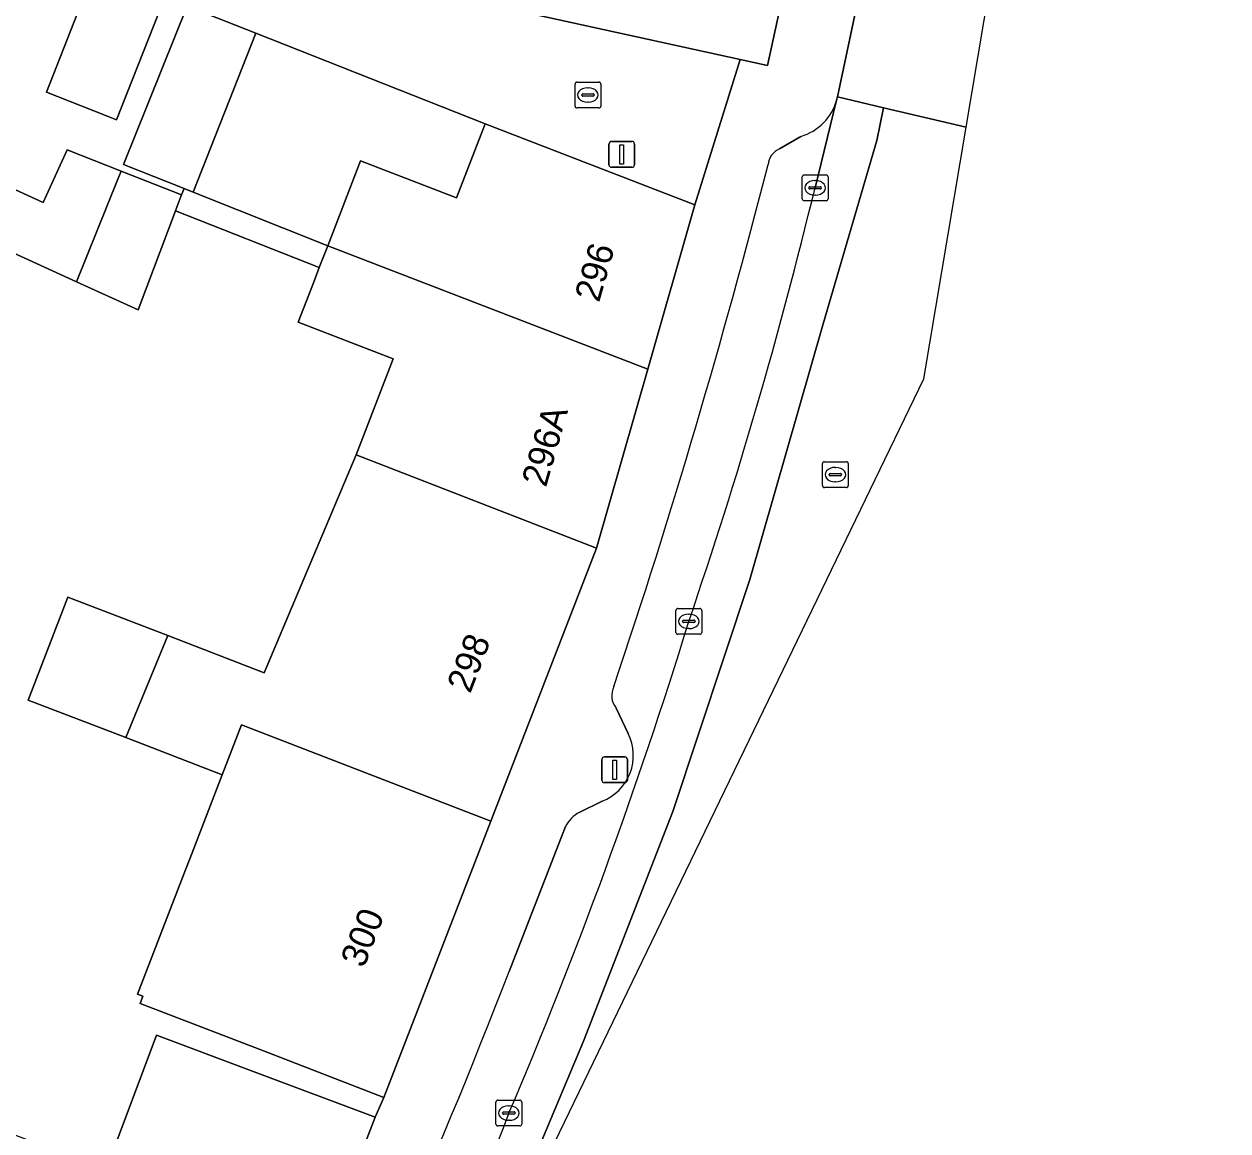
# Model space of a CAD drawing. Extents: x 159217 to 160349, y 381246 to 382172.
# Drawn here: x 160237.76 to 160284.4, y 381797.82 to 381840.71 of the extents above; entities that cross this region are included whole.
import ezdxf

# ---------------------------------------------------------------- set-up
doc = ezdxf.new("R2010")
doc.units = 0
for name, color, linetype in [('IMGEO_Erf', 7, 'Continuous'), ('IMGEO_Kolk', 7, 'Continuous'), ('IMGEO_Lichtmast', 7, 'Continuous'), ('IMGEO_Muur', 7, 'Continuous'), ('IMGEO_Pand', 7, 'Continuous'), ('IMGEO_Pand_nummerreeks', 7, 'Continuous'), ('IMGEO_Parkeervlak_open', 7, 'Continuous'), ('IMGEO_Rijbaan_lokaal_gesloten', 7, 'Continuous'), ('IMGEO_Rijbaan_lokaal_open', 7, 'Continuous'), ('IMGEO_Rioolput', 7, 'Continuous'), ('IMGEO_Voetpad_open', 7, 'Continuous')]:
    doc.layers.add(name, color=color, linetype=linetype)

msp = doc.modelspace()

# ---------------------------------------------------------------- linework, layer by layer
at = {"layer": 'IMGEO_Erf'}
for points in [[(160234.455, 381835.645), (160238.499, 381833.802), (160239.428, 381835.84), (160241.517, 381835.016), (160243.862, 381834.091), (160243.957, 381834.343), (160241.617, 381835.265), (160244.08, 381841.41), (160243.215, 381841.751), (160241.343, 381837.005), (160241.014, 381837.135), (160240.457, 381837.355), (160238.622, 381838.078), (160240.493, 381842.825), (160232.801, 381845.945)], [(160240.942, 381796.323), (160242.895, 381801.526), (160246.677, 381800.106), (160251.357, 381798.349), (160251.7, 381799.119), (160247.035, 381800.917), (160242.259, 381802.757), (160242.367, 381803.035), (160242.157, 381803.116), (160243.926, 381807.706), (160244.267, 381808.59), (160245.435, 381811.622), (160241.701, 381813.061), (160237.921, 381814.518), (160239.459, 381818.509), (160243.326, 381817.019), (160247.068, 381815.577), (160250.622, 381824.022), (160252.057, 381827.745), (160248.382, 381829.162), (160248.995, 381830.753), (160249.196, 381831.275), (160243.628, 381833.471), (160242.181, 381829.635), (160239.795, 381830.723), (160237.925, 381831.575), (160233.516, 381833.584)]]:
    msp.add_lwpolyline(points, dxfattribs=at)
msp.add_lwpolyline([(160255.623, 381836.843), (160246.745, 381840.36), (160244.317, 381834.201), (160249.523, 381832.122), (160250.793, 381835.418), (160254.52, 381833.982)], close=True, dxfattribs=at)
at = {"layer": 'IMGEO_Kolk'}
for p, q in [((160259.106, 381837.537), (160259.106, 381838.389)), ((160259.181, 381838.463), (160260.033, 381838.463)), ((160259.594, 381838.243), (160259.619, 381838.243)), ((160260.107, 381838.389), (160260.107, 381837.537)), ((160259.365, 381837.957), (160259.365, 381837.969)), ((160259.803, 381837.92), (160259.405, 381837.92)), ((160259.408, 381838.006), (160259.806, 381838.006)), ((160259.849, 381837.969), (160259.849, 381837.957)), ((160260.033, 381837.463), (160259.181, 381837.463)), ((160259.617, 381837.683), (160259.592, 381837.683)), ((160267.907, 381833.94), (160267.907, 381834.792)), ((160267.982, 381834.866), (160268.834, 381834.866)), ((160268.395, 381834.646), (160268.42, 381834.646)), ((160268.908, 381834.792), (160268.908, 381833.94)), ((160268.166, 381834.36), (160268.166, 381834.372)), ((160268.604, 381834.323), (160268.206, 381834.323)), ((160268.209, 381834.409), (160268.607, 381834.409)), ((160268.418, 381834.086), (160268.393, 381834.086)), ((160268.65, 381834.372), (160268.65, 381834.36)), ((160268.834, 381833.866), (160267.982, 381833.866)), ((160263.015, 381817.139), (160263.015, 381817.991)), ((160263.09, 381818.065), (160263.942, 381818.065)), ((160263.503, 381817.845), (160263.528, 381817.845)), ((160264.016, 381817.991), (160264.016, 381817.139)), ((160263.274, 381817.559), (160263.274, 381817.571)), ((160263.712, 381817.522), (160263.314, 381817.522)), ((160263.317, 381817.608), (160263.715, 381817.608)), ((160263.526, 381817.285), (160263.501, 381817.285)), ((160263.758, 381817.571), (160263.758, 381817.559)), ((160263.942, 381817.065), (160263.09, 381817.065)), ((160256.118, 381799.011), (160256.97, 381799.011)), ((160256.043, 381798.085), (160256.043, 381798.937)), ((160256.302, 381798.505), (160256.302, 381798.517)), ((160256.345, 381798.554), (160256.743, 381798.554)), ((160256.531, 381798.791), (160256.556, 381798.791)), ((160256.786, 381798.517), (160256.786, 381798.505)), ((160257.044, 381798.937), (160257.044, 381798.085)), ((160256.74, 381798.468), (160256.342, 381798.468)), ((160256.554, 381798.231), (160256.529, 381798.231)), ((160256.97, 381798.011), (160256.118, 381798.011))]:
    msp.add_line(p, q, dxfattribs=at)
for points in [[(160259.106, 381837.537), (160259.106, 381838.389)], [(160259.181, 381838.463), (160260.033, 381838.463)], [(160260.107, 381838.389), (160260.107, 381837.537)], [(160260.033, 381837.463), (160259.181, 381837.463)], [(160267.907, 381833.94), (160267.907, 381834.792)], [(160267.982, 381834.866), (160268.834, 381834.866)], [(160268.908, 381834.792), (160268.908, 381833.94)], [(160268.834, 381833.866), (160267.982, 381833.866)], [(160263.015, 381817.139), (160263.015, 381817.991)], [(160263.09, 381818.065), (160263.942, 381818.065)], [(160264.016, 381817.991), (160264.016, 381817.139)], [(160263.942, 381817.065), (160263.09, 381817.065)], [(160256.118, 381799.011), (160256.97, 381799.011)], [(160256.043, 381798.085), (160256.043, 381798.937)], [(160257.044, 381798.937), (160257.044, 381798.085)], [(160256.97, 381798.011), (160256.118, 381798.011)]]:
    msp.add_lwpolyline(points, dxfattribs=at)
for centre, radius, start, end in [((160259.183, 381838.387), 0.0765, 91.552, 178.448), ((160259.183, 381838.387), 0.0765, 91.552, 178.448), ((160260.031, 381838.387), 0.0765, 1.552, 88.448), ((160260.031, 381838.387), 0.0765, 1.552, 88.448), ((160259.405, 381837.966), 0.0403, 85.8775, 175.7526), ((160259.402, 381837.956), 0.0366, 178.938, 274.7102), ((160259.806, 381837.963), 0.043, 264.8664, 352.4533), ((160259.81, 381837.968), 0.0386, 1.7309, 96.639), ((160259.183, 381837.539), 0.0765, 181.552, 268.448), ((160259.183, 381837.539), 0.0765, 181.552, 268.448), ((160260.031, 381837.539), 0.0765, 271.552, 358.448), ((160260.031, 381837.539), 0.0765, 271.552, 358.448), ((160267.984, 381834.79), 0.0765, 91.552, 178.448), ((160267.984, 381834.79), 0.0765, 91.552, 178.448), ((160268.832, 381834.79), 0.0765, 1.552, 88.448), ((160268.832, 381834.79), 0.0765, 1.552, 88.448), ((160268.206, 381834.369), 0.0403, 85.8775, 175.7526), ((160268.203, 381834.359), 0.0366, 178.938, 274.7102), ((160268.607, 381834.366), 0.043, 264.8664, 352.4533), ((160268.611, 381834.371), 0.0386, 1.7309, 96.639), ((160267.984, 381833.942), 0.0765, 181.552, 268.448), ((160267.984, 381833.942), 0.0765, 181.552, 268.448), ((160268.832, 381833.942), 0.0765, 271.552, 358.448), ((160268.832, 381833.942), 0.0765, 271.552, 358.448), ((160263.092, 381817.989), 0.0765, 91.552, 178.448), ((160263.092, 381817.989), 0.0765, 91.552, 178.448), ((160263.94, 381817.989), 0.0765, 1.552, 88.448), ((160263.94, 381817.989), 0.0765, 1.552, 88.448), ((160263.314, 381817.568), 0.0403, 85.8775, 175.7526), ((160263.311, 381817.558), 0.0366, 178.938, 274.7102), ((160263.715, 381817.565), 0.043, 264.8664, 352.4533), ((160263.719, 381817.57), 0.0386, 1.7309, 96.639), ((160263.092, 381817.141), 0.0765, 181.552, 268.448), ((160263.092, 381817.141), 0.0765, 181.552, 268.448), ((160263.94, 381817.141), 0.0765, 271.552, 358.448), ((160263.94, 381817.141), 0.0765, 271.552, 358.448), ((160256.12, 381798.935), 0.0765, 91.552, 178.448), ((160256.12, 381798.935), 0.0765, 91.552, 178.448), ((160256.968, 381798.935), 0.0765, 1.552, 88.448), ((160256.968, 381798.935), 0.0765, 1.552, 88.448), ((160256.342, 381798.514), 0.0403, 85.8775, 175.7526), ((160256.339, 381798.504), 0.0366, 178.938, 274.7102), ((160256.743, 381798.511), 0.043, 264.8664, 352.4533), ((160256.747, 381798.516), 0.0386, 1.7309, 96.639), ((160256.12, 381798.087), 0.0765, 181.552, 268.448), ((160256.12, 381798.087), 0.0765, 181.552, 268.448), ((160256.968, 381798.087), 0.0765, 271.552, 358.448), ((160256.968, 381798.087), 0.0765, 271.552, 358.448)]:
    msp.add_arc(centre, radius, start, end, dxfattribs=at)
for centre, major_axis, ratio, start_param, end_param in [((160259.593, 381837.963), (-0.387, 0.002), 0.722429, 4.712389, 7.853982), ((160259.618, 381837.963), (-0.39, 0.002), 0.717154, 1.570796, 4.712389), ((160268.394, 381834.366), (-0.387, 0.002), 0.722429, 4.712389, 7.853982), ((160268.419, 381834.366), (-0.39, 0.002), 0.717154, 1.570796, 4.712389), ((160263.502, 381817.565), (-0.387, 0.002), 0.722429, 4.712389, 7.853982), ((160263.527, 381817.565), (-0.39, 0.002), 0.717154, 1.570796, 4.712389), ((160256.53, 381798.511), (-0.387, 0.002), 0.722429, 4.712389, 7.853982), ((160256.555, 381798.511), (-0.39, 0.002), 0.717154, 1.570796, 4.712389)]:
    msp.add_ellipse(centre, major_axis=major_axis, ratio=ratio, start_param=start_param, end_param=end_param, dxfattribs=at)
at = {"layer": 'IMGEO_Lichtmast'}
for p, q in [((160260.42, 381835.263), (160260.42, 381836.063)), ((160260.42, 381836.063), (160260.42, 381835.263)), ((160260.52, 381836.163), (160261.31, 381836.163)), ((160261.31, 381836.163), (160260.52, 381836.163)), ((160261.41, 381836.063), (160261.41, 381835.263)), ((160261.41, 381835.263), (160261.41, 381836.063)), ((160261.31, 381835.163), (160260.52, 381835.163)), ((160260.52, 381835.163), (160261.31, 381835.163)), ((160260.145, 381811.417), (160260.145, 381812.217)), ((160260.145, 381812.217), (160260.145, 381811.417)), ((160260.245, 381812.317), (160261.035, 381812.317)), ((160261.035, 381812.317), (160260.245, 381812.317)), ((160261.135, 381812.217), (160261.135, 381811.417)), ((160261.135, 381811.417), (160261.135, 381812.217)), ((160261.035, 381811.317), (160260.245, 381811.317)), ((160260.245, 381811.317), (160261.035, 381811.317))]:
    msp.add_line(p, q, dxfattribs=at)
for points in [[(160260.84, 381836.038), (160260.99, 381836.038), (160260.99, 381835.288), (160260.84, 381835.288), (160260.84, 381836.038)], [(160260.565, 381812.192), (160260.715, 381812.192), (160260.715, 381811.442), (160260.565, 381811.442), (160260.565, 381812.192)]]:
    msp.add_lwpolyline(points, dxfattribs=at)
for centre, start, end in [((160260.52, 381836.063), 90, 180), ((160260.52, 381836.063), 90, 180), ((160261.31, 381836.063), 0, 90), ((160261.31, 381836.063), 360, 90), ((160260.52, 381835.263), 180, 270), ((160260.52, 381835.263), 180, 270), ((160261.31, 381835.263), 270, 0), ((160261.31, 381835.263), 270, 0), ((160260.245, 381812.217), 90, 180), ((160260.245, 381812.217), 90, 180), ((160261.035, 381812.217), 0, 90), ((160261.035, 381812.217), 360, 90), ((160260.245, 381811.417), 180, 270), ((160260.245, 381811.417), 180, 270), ((160261.035, 381811.417), 270, 0), ((160261.035, 381811.417), 270, 0)]:
    msp.add_arc(centre, 0.1, start, end, dxfattribs=at)
at = {"layer": 'IMGEO_Muur'}
msp.add_lwpolyline([(160255.623, 381836.843), (160246.745, 381840.36)], dxfattribs=at)
at = {"layer": 'IMGEO_Pand'}
for points in [[(160269.723, 381853.637), (160258.869, 381856.01), (160258.816, 381855.765), (160257.881, 381851.485), (160259.787, 381851.07), (160258.668, 381845.949), (160257.601, 381841.064), (160265.51, 381839.336), (160266.569, 381839.105), (160268.783, 381849.305)], [(160243.215, 381841.751), (160242.328, 381842.101), (160240.493, 381842.825), (160238.622, 381838.078), (160240.457, 381837.355), (160241.014, 381837.135), (160241.343, 381837.005)], [(160246.745, 381840.36), (160244.08, 381841.41), (160241.617, 381835.265), (160243.957, 381834.343), (160244.317, 381834.201)], [(160249.523, 381832.122), (160261.924, 381827.337), (160263.753, 381833.712), (160255.623, 381836.843), (160254.52, 381833.982), (160250.793, 381835.418)], [(160241.392, 381834.704), (160241.517, 381835.016), (160239.428, 381835.84), (160238.499, 381833.802), (160234.455, 381835.645), (160233.516, 381833.584), (160237.925, 381831.575), (160239.795, 381830.723)], [(160243.628, 381833.471), (160243.696, 381833.652), (160243.862, 381834.091), (160241.517, 381835.016), (160241.392, 381834.704), (160239.795, 381830.723), (160242.181, 381829.635)], [(160244.317, 381834.201), (160243.957, 381834.343), (160243.862, 381834.091), (160243.696, 381833.652), (160243.628, 381833.471), (160249.196, 381831.275), (160249.523, 381832.122)], [(160261.924, 381827.337), (160249.523, 381832.122), (160249.196, 381831.275), (160248.995, 381830.753), (160248.382, 381829.162), (160252.057, 381827.745), (160250.622, 381824.022), (160259.935, 381820.403)], [(160250.622, 381824.022), (160247.068, 381815.577), (160243.326, 381817.019), (160241.701, 381813.061), (160245.435, 381811.622), (160246.179, 381813.553), (160255.847, 381809.827), (160259.935, 381820.403)], [(160243.326, 381817.019), (160239.459, 381818.509), (160237.921, 381814.518), (160241.701, 381813.061)], [(160255.847, 381809.827), (160246.179, 381813.553), (160245.435, 381811.622), (160244.267, 381808.59), (160243.926, 381807.706), (160242.157, 381803.116), (160242.367, 381803.035), (160242.259, 381802.757), (160247.035, 381800.917), (160251.7, 381799.119)], [(160232.641, 381796.351), (160248.322, 381790.462), (160251.357, 381798.349), (160246.677, 381800.106), (160242.895, 381801.526), (160240.942, 381796.323), (160233.658, 381799.058)]]:
    msp.add_lwpolyline(points, close=True, dxfattribs=at)
at = {"layer": 'IMGEO_Parkeervlak_open'}
for points in [[(160268.405, 381834.366), (160269.243, 381837.757)], [(160267.861, 381836.361), (160267.023, 381835.872)], [(160260.694, 381814.205), (160261.166, 381813.222)], [(160260.155, 381810.597), (160259.273, 381810.162)], [(160258.743, 381809.619), (160256.551, 381804.001)]]:
    msp.add_lwpolyline(points, dxfattribs=at)
for centre, radius, start, end in [((160267.28, 381838.318), 2.042, 286.5378, 344.0397), ((160267.34, 381835.18), 0.761, 114.6162, 173.453), ((159988.726, 381906.336), 286.803, 341.43967, 345.65274), ((160084.617, 381878.757), 189.073, 341.11674, 346.42127), ((160078.349, 381874.487), 193.717, 336.89099, 342.91184), ((160261.304, 381814.689), 0.778, 152.6988, 218.4391), ((160259.461, 381812.372), 1.906, 291.3715, 26.5008), ((160259.818, 381809.1), 1.194, 117.1694, 154.2188), ((160059.756, 381879.485), 210.775, 332.45254, 339.01487), ((160144.23, 381840.406), 119.872, 329.99434, 339.51575)]:
    msp.add_arc(centre, radius, start, end, dxfattribs=at)
at = {"layer": 'IMGEO_Rijbaan_lokaal_gesloten'}
for points in [[(160274.261, 381836.719), (160276.109, 381847.711), (160276.109, 381847.711), (160273.284, 381848.326), (160271.563, 381848.7), (160269.275, 381837.887), (160271.057, 381837.469), (160274.261, 381836.719)], [(160237.783, 381757.665), (160247.764, 381776.33), (160252.141, 381784.856), (160255.596, 381792.153), (160259.435, 381801.293), (160262.89, 381810.203), (160265.884, 381819.189), (160268.725, 381829.098), (160270.798, 381836.202), (160271.057, 381837.469), (160269.275, 381837.887), (160269.243, 381837.757), (160268.405, 381834.366)]]:
    msp.add_lwpolyline(points, dxfattribs=at)
msp.add_lwpolyline([(160221.324, 381724.92), (160234.617, 381750.434), (160254.369, 381789.201), (160272.621, 381826.967), (160274.261, 381836.719), (160271.057, 381837.469), (160270.798, 381836.202), (160268.725, 381829.098), (160265.884, 381819.189), (160262.89, 381810.203), (160259.435, 381801.293), (160255.596, 381792.153), (160252.141, 381784.856), (160247.764, 381776.33), (160237.783, 381757.665), (160223.425, 381731.165), (160220.505, 381725.34), (160221.324, 381724.92)], close=True, dxfattribs=at)
for centre, radius, start, end in [((160084.617, 381878.757), 189.073, 341.11674, 346.42127), ((160078.349, 381874.487), 193.717, 336.89099, 342.91184), ((160144.23, 381840.406), 119.872, 329.99434, 339.51575)]:
    msp.add_arc(centre, radius, start, end, dxfattribs=at)
at = {"layer": 'IMGEO_Rijbaan_lokaal_open'}
msp.add_lwpolyline([(160246.457, 381845.892), (160247.696, 381848.847), (160247.386, 381848.979), (160248.055, 381850.402), (160245.157, 381851.587), (160241.167, 381853.284), (160232.83, 381856.65), (160226.118, 381859.36), (160224.358, 381848.474), (160228.423, 381847.649), (160230.447, 381846.797), (160230.872, 381846.263), (160232.441, 381846.116), (160232.801, 381845.945), (160240.493, 381842.825), (160242.328, 381842.101), (160243.215, 381841.751), (160244.08, 381841.41), (160246.745, 381840.36), (160255.623, 381836.843), (160263.753, 381833.712), (160265.51, 381839.336), (160257.601, 381841.064), (160251.891, 381843.381)], close=True, dxfattribs=at)
at = {"layer": 'IMGEO_Rioolput'}
for p, q in [((160268.768, 381823.752), (160269.62, 381823.752)), ((160268.693, 381822.826), (160268.693, 381823.678)), ((160268.952, 381823.246), (160268.952, 381823.258)), ((160268.995, 381823.295), (160269.393, 381823.295)), ((160269.181, 381823.532), (160269.206, 381823.532)), ((160269.436, 381823.258), (160269.436, 381823.246)), ((160269.694, 381823.678), (160269.694, 381822.826)), ((160269.39, 381823.209), (160268.992, 381823.209)), ((160269.204, 381822.972), (160269.179, 381822.972)), ((160269.62, 381822.752), (160268.768, 381822.752))]:
    msp.add_line(p, q, dxfattribs=at)
for points in [[(160268.768, 381823.752), (160269.62, 381823.752)], [(160268.693, 381822.826), (160268.693, 381823.678)], [(160269.694, 381823.678), (160269.694, 381822.826)], [(160269.62, 381822.752), (160268.768, 381822.752)]]:
    msp.add_lwpolyline(points, dxfattribs=at)
for centre, radius, start, end in [((160268.77, 381823.676), 0.0765, 91.552, 178.448), ((160268.77, 381823.676), 0.0765, 91.552, 178.448), ((160269.618, 381823.676), 0.0765, 1.552, 88.448), ((160269.618, 381823.676), 0.0765, 1.552, 88.448), ((160268.992, 381823.255), 0.0403, 85.8775, 175.7526), ((160268.989, 381823.245), 0.0366, 178.938, 274.7102), ((160269.393, 381823.252), 0.043, 264.8664, 352.4533), ((160269.397, 381823.257), 0.0386, 1.7309, 96.639), ((160268.77, 381822.828), 0.0765, 181.552, 268.448), ((160268.77, 381822.828), 0.0765, 181.552, 268.448), ((160269.618, 381822.828), 0.0765, 271.552, 358.448), ((160269.618, 381822.828), 0.0765, 271.552, 358.448)]:
    msp.add_arc(centre, radius, start, end, dxfattribs=at)
for centre, major_axis, ratio, start_param, end_param in [((160269.18, 381823.252), (-0.387, 0.002), 0.722429, 4.712389, 7.853982), ((160269.205, 381823.252), (-0.39, 0.002), 0.717154, 1.570796, 4.712389)]:
    msp.add_ellipse(centre, major_axis=major_axis, ratio=ratio, start_param=start_param, end_param=end_param, dxfattribs=at)
at = {"layer": 'IMGEO_Voetpad_open'}
for points in [[(160269.243, 381837.757), (160269.275, 381837.887), (160271.563, 381848.7), (160272.581, 381853.829), (160272.664, 381854.324), (160273.121, 381857.04), (160273.682, 381859.959), (160274.874, 381866.887), (160275.815, 381872.055), (160277.236, 381879.568), (160278.721, 381887.008), (160279.957, 381893.118), (160280.868, 381897.276), (160281.733, 381901.198), (160283.065, 381907.069), (160284.403, 381913.131)], [(160275.897, 381882.463), (160274.72, 381877.007), (160272.91, 381868.667), (160272.791, 381867.777), (160270.968, 381859.375), (160269.723, 381853.637), (160268.783, 381849.305), (160266.569, 381839.105), (160265.51, 381839.336), (160263.753, 381833.712), (160261.924, 381827.337), (160259.935, 381820.403), (160255.847, 381809.827), (160251.7, 381799.119), (160251.357, 381798.349), (160248.322, 381790.462)], [(160267.023, 381835.872), (160267.861, 381836.361)], [(160261.166, 381813.222), (160260.694, 381814.205)], [(160259.273, 381810.162), (160260.155, 381810.597)], [(160256.551, 381804.001), (160258.743, 381809.619)]]:
    msp.add_lwpolyline(points, dxfattribs=at)
for centre, radius, start, end in [((160267.28, 381838.318), 2.042, 286.5378, 344.0397), ((160267.34, 381835.18), 0.761, 114.6162, 173.453), ((159988.726, 381906.336), 286.803, 341.43967, 345.65274), ((160261.304, 381814.689), 0.778, 152.6988, 218.4391), ((160259.461, 381812.372), 1.906, 291.3715, 26.5008), ((160259.818, 381809.1), 1.194, 117.1694, 154.2188), ((160059.756, 381879.485), 210.775, 332.45254, 339.01487)]:
    msp.add_arc(centre, radius, start, end, dxfattribs=at)

# ---------------------------------------------------------------- texts
at = {"layer": 'IMGEO_Pand_nummerreeks'}
for s, rotation, p in [('296', 73.9917, (160260.036, 381829.895)), ('296A', 73.9918, (160257.981, 381822.732)), ('298', 68.8667, (160255.045, 381814.741)), ('300', 68.8294, (160250.927, 381804.1))]:
    msp.add_text(s, height=1, rotation=rotation, dxfattribs=at).set_placement(p)

doc.saveas('drawing.dxf')
